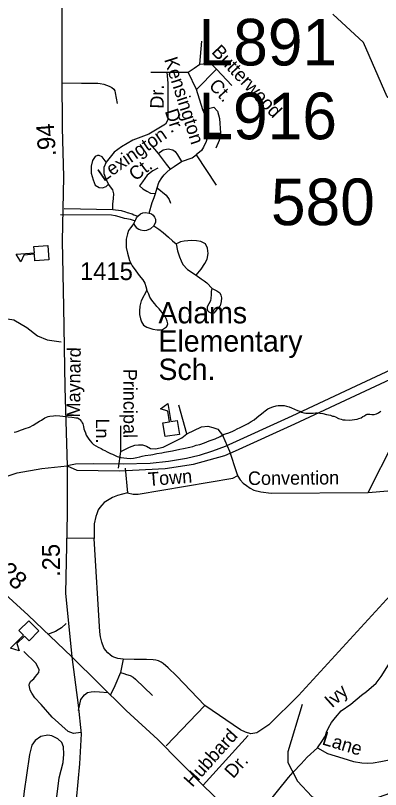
# Model space of a CAD drawing. Extents: x 2001466 to 2224147, y 644118 to 847247.
# Drawn here: x 2069587 to 2072158, y 735142 to 740590 of the extents above; entities that cross this region are included whole.
import ezdxf

# ---------------------------------------------------------------- set-up
doc = ezdxf.new("R2010")
doc.units = 0
for name, color, linetype in [('Exist Cultural Educational Facility Elementary CELL', 7, 'Continuous'), ('Exist Cultural Educational Facility Elementary Label', 7, 'Continuous'), ('Exist Hydrographic Misc Water Feature', 7, 'Continuous'), ('Exist Road Non-System Type 51', 7, 'Continuous'), ('Exist Road Non-System Type 51 Label', 7, 'Continuous'), ('Exist Road Primary Interstate Structure Cantilever Sign Number Label', 7, 'Continuous'), ('Exist Road Secondary Mileage Hundredths English Label', 7, 'Continuous'), ('Exist Road Secondary Structure Standard Bridge Number Label', 7, 'Continuous'), ('Exist Road Secondary Type 51 Attributed', 7, 'Continuous'), ('Exist Road Secondary Type 51 Divided Attributed', 7, 'Continuous'), ('Exist Road Secondary Type 51 Label', 7, 'Continuous'), ('Exist Road Secondary Type 51 Number Label', 7, 'Continuous'), ('Exist Road Secondary Type 51 Undivided 4 Lane Attributed', 7, 'Continuous')]:
    doc.layers.add(name, color=color, linetype=linetype)

msp = doc.modelspace()

# ---------------------------------------------------------------- linework, layer by layer
at = {"layer": 'Exist Cultural Educational Facility Elementary CELL'}
for points in [[(2069821.4, 738869.4), (2069723.7, 738862.8), (2069720.6, 738908.8), (2069645.7, 738903.7), (2069624.7, 738855.2), (2069591.8, 738909.7), (2069720, 738918.4), (2069716.9, 738964.3), (2069814.6, 738970.8)], [(2070641.2, 737625.7), (2070625.7, 737722.4), (2070671.1, 737729.6), (2070659.3, 737803.8), (2070609, 737820.3), (2070660.3, 737858.1), (2070680.6, 737731.2), (2070726.1, 737738.4), (2070741.5, 737641.7)], [(2069752.4, 736258.2), (2069683.2, 736189), (2069650.6, 736221.6), (2069597.5, 736168.5), (2069613.6, 736118.1), (2069552.9, 736137.5), (2069643.8, 736228.3), (2069611.3, 736260.9), (2069680.6, 736330.1)]]:
    msp.add_lwpolyline(points, close=True, dxfattribs=at)
at = {"layer": 'Exist Hydrographic Misc Water Feature'}
for points in [[(2073663.7, 737717.4), (2073633.9, 737845), (2073442, 738035.9), (2073357.9, 738211.5), (2073373.9, 738578.7), (2073331.9, 738819.1), (2073207, 739061.1), (2073147.9, 739219.8), (2072723.1, 739602.5), (2072204.9, 740016.6), (2072038, 740400.7), (2071821, 740598.7)], [(2071057.2, 737643), (2071082.8, 737650.9), (2071101.3, 737657.1), (2071117.1, 737665.2), (2071131.2, 737671.2), (2071149.3, 737679.4), (2071169.2, 737689.4), (2071206.9, 737709.2), (2071226.8, 737719.2), (2071246.7, 737731.6), (2071267, 737743.5), (2071287.1, 737759.5), (2071301, 737771.6), (2071319.1, 737785.5), (2071333, 737797.6), (2071344.7, 737807.5), (2071365, 737821.5), (2071380.8, 737827.6), (2071400.5, 737835.6), (2071422.8, 737841.6), (2071436.8, 737843.9), (2071450.7, 737845.9), (2071460.8, 737845.9), (2071480.4, 737843.8), (2071496.8, 737839.7), (2071514.9, 737835.7), (2071530.5, 737828.1), (2071551, 737820.1), (2071572.5, 737809.9), (2071588.5, 737803.8), (2071602.4, 737798.1), (2071616.8, 737792.3), (2071630.9, 737790.2), (2071647.1, 737790.2), (2071665, 737790.3), (2071682.8, 737790), (2071700.5, 737792.2), (2071715, 737792.4), (2071730.8, 737790.4), (2071752.5, 737788.3), (2071776.7, 737782.3), (2071790.9, 737778.5), (2071806.7, 737776.5), (2071819, 737770.6), (2071828.8, 737768.7), (2071840.9, 737764.4), (2071861, 737752.4), (2071881.1, 737748.6), (2071892.8, 737744.8), (2071908.6, 737742.8), (2071937.1, 737742.5), (2071958.6, 737744.5), (2071974.8, 737746.9), (2071992.9, 737748.6), (2072004.8, 737752.9), (2072022.6, 737758.7), (2072032.4, 737767), (2072044.9, 737772.8), (2072056.4, 737780.8), (2072064.8, 737784.8), (2072070.8, 737784.7), (2072082.7, 737784.9), (2072096.4, 737780.8), (2072104.4, 737780.8), (2072112.6, 737780.8), (2072128.8, 737786.9), (2072142.6, 737792.9), (2072152.6, 737799.1), (2072160.8, 737805.1)], [(2069577.6, 737656.4), (2069591.3, 737660.4), (2069605.6, 737664.4), (2069621.4, 737670.5), (2069637.4, 737676.6), (2069655.3, 737682.4), (2069685.4, 737692.4), (2069711.7, 737706.3), (2069737.3, 737722.6), (2069757.2, 737734.6), (2069771.1, 737742.7), (2069793.1, 737756.8), (2069817.3, 737766.5), (2069828.9, 737770.8), (2069855.2, 737772.5), (2069871.4, 737774.9), (2069899.1, 737772.8), (2069921, 737769), (2069937.2, 737767), (2069959, 737764.9), (2069983.4, 737762.8), (2069999.1, 737760.9), (2070011, 737759), (2070023.1, 737757.2), (2070035.2, 737750.9), (2070041, 737747.2), (2070051.4, 737733.1), (2070057.4, 737723.2), (2070061.5, 737716.9), (2070067, 737697), (2070069.1, 737681.3), (2070073.6, 737669.3), (2070079.5, 737651.3), (2070085.1, 737637.1), (2070093.1, 737621.2), (2070103.5, 737607.1), (2070113.6, 737595.5), (2070125.7, 737581.5), (2070137.6, 737571.1), (2070153.8, 737561.4), (2070169.3, 737551.3), (2070189.4, 737541.3), (2070205.6, 737533.6), (2070215.7, 737527.6), (2070231.7, 737519.5), (2070247.9, 737511.4), (2070257.3, 737507.5), (2070269.6, 737501.7), (2070279.4, 737497.7), (2070293.4, 737489.5), (2070303.8, 737485.5), (2070311.6, 737483.9), (2070329.7, 737479.6), (2070349.4, 737475.7), (2070371.5, 737473.6), (2070395.5, 737472), (2070417.4, 737473.9), (2070441.6, 737478), (2070463.8, 737484), (2070479.8, 737488), (2070499.5, 737491.9), (2070541.3, 737498.2), (2070553.6, 737500), (2070583.5, 737506.4), (2070617.6, 737512.1)], [(2070617.6, 737512.1), (2070637.5, 737516.4), (2070663.7, 737520.2), (2070693.4, 737526.2), (2070745.3, 737536.6), (2070771.4, 737542.4), (2070815.5, 737550.7), (2070835.5, 737556.6), (2070859.3, 737564.8), (2070885.4, 737570.5), (2070919.2, 737582.9), (2070951.6, 737595), (2070993.2, 737610.9), (2071029.5, 737627), (2071057.2, 737643)], [(2071604.9, 735740.8), (2071506.1, 735408.1), (2071506.1, 735332.7), (2071533.1, 735279)], [(2071533.1, 735279), (2071572.9, 735200.1), (2071673, 735093), (2071814.9, 735018), (2071973, 735027.9), (2072614, 735254.3), (2072686.4, 735293.2)]]:
    msp.add_lwpolyline(points, dxfattribs=at)
at = {"layer": 'Exist Road Non-System Type 51'}
for p, q in [((2070884.2, 740246.2), (2070899.6, 740408.8)), ((2070539.8, 740191.4), (2070646.5, 740191.4)), ((2070646.5, 740191.4), (2070802.1, 740191.4)), ((2070861.5, 740068.8), (2070802.1, 740191.4)), ((2070861.5, 740068.8), (2071002.4, 740211.1)), ((2071002.4, 740211.1), (2071110.1, 740097)), ((2070907.5, 739925.8), (2070861.5, 740068.8)), ((2070945.4, 739762.4), (2071030.8, 739762.4)), ((2070539.8, 739679.4), (2070591.6, 739619.3)), ((2070591.6, 739619.3), (2070647.1, 739543.3)), ((2070859.5, 739609.3), (2071000.3, 739396.2)), ((2070647.1, 739543.3), (2070677, 739507.8)), ((2070572.3, 739336.6), (2070584.7, 739376)), ((2069930.9, 739231.8), (2070273.4, 739225)), ((2070793.3, 737645.5), (2070737.1, 737847.1)), ((2070328.3, 737521), (2070328.1, 737701.4)), ((2072071.2, 737233), (2072251.8, 737589.2)), ((2070311.4, 737402.9), (2070328.3, 737521)), ((2070140.1, 736909.4), (2069947.9, 736910.3)), ((2070345.8, 736059), (2070325.7, 735966.2)), ((2070920.1, 735732.9), (2070647.4, 735448.9)), ((2070909.8, 735171.6), (2071225, 735523.2))]:
    msp.add_line(p, q, dxfattribs=at)
for points in [[(2070802.1, 740191.4), (2070844.7, 740220), (2070884.2, 740246.2)], [(2070884.2, 740246.2), (2070933.2, 740251.5), (2070972.8, 740242.9), (2071002.4, 740211.1)], [(2070652.3, 740191.4), (2070660.7, 740114.6), (2070660.7, 739911.5), (2070660.7, 739854.3), (2070642.4, 739825.7), (2070526.5, 739754.2), (2070413.7, 739711.3), (2070334.4, 739665.5), (2070282.6, 739628.3), (2070224.6, 739556.8)], [(2069910.5, 740116.7), (2070052, 740113.3), (2070128.2, 740113.3), (2070167.9, 740113.3), (2070184, 740110.7)], [(2070184, 740110.7), (2070208.3, 740106.9), (2070247.2, 740093.3), (2070266.2, 740082.5), (2070279.2, 740070.4), (2070286.8, 740059.7), (2070289.9, 740045.4), (2070302.1, 739970.3)], [(2070907.5, 739925.8), (2070984.9, 739944), (2071009.4, 739916.8), (2071024.7, 739865.3), (2071030.8, 739762.4)], [(2070945.4, 739762.4), (2070939.3, 739819.6), (2070927.1, 739876.8), (2070907.5, 739925.8)], [(2070945.4, 739762.4), (2070930.1, 739702.3), (2070911.8, 739662.2), (2070896.6, 739639.4), (2070859.5, 739609.3)], [(2071030.8, 739762.4), (2071021.6, 739710.9), (2070997.2, 739656.5)], [(2070591.6, 739619.3), (2070628.2, 739645.1), (2070661.8, 739650.8), (2070695.3, 739645.1), (2070710.6, 739633.6), (2070728.9, 739607.9), (2070756.3, 739562.1)], [(2070224.6, 739556.8), (2070197.2, 739594), (2070175.8, 739605.4), (2070163.6, 739605.4), (2070148.4, 739596.8), (2070130.1, 739568.2), (2070120.9, 739528.2), (2070120.9, 739479.6), (2070133.1, 739433.8), (2070148.4, 739396.6), (2070175.8, 739379.5), (2070200.2, 739376.6), (2070224.6, 739385.2), (2070242.9, 739402.3)], [(2070677, 739507.8), (2070704.5, 739527.8), (2070756.3, 739562.1)], [(2070756.3, 739562.1), (2070832.5, 739587.9), (2070859.5, 739609.3)], [(2070224.6, 739556.8), (2070209.4, 739519.6), (2070209.4, 739476.7), (2070227.7, 739428.1), (2070242.9, 739402.3)], [(2070588.4, 739515.2), (2070554, 739496.7), (2070514.3, 739465.3), (2070480.8, 739419.5), (2070459.4, 739390.9), (2070483.8, 739370.9), (2070511.3, 739353.7), (2070538.7, 739339.4), (2070572.3, 739336.6)], [(2070618, 739448.1), (2070634.3, 739467.7), (2070652.6, 739487.8), (2070677, 739507.8)], [(2070584.7, 739376), (2070596.7, 739413.8), (2070618, 739448.1), (2070623.1, 739454.2)], [(2070273.4, 739225), (2070273.4, 739262.2), (2070276.5, 739302.2), (2070279.5, 739333.7), (2070273.4, 739362.3), (2070242.9, 739402.3)], [(2070584.7, 739376), (2070648.5, 739325.1), (2070669.9, 739293.7), (2070679, 739267.9)], [(2070529.6, 739199.3), (2070548.6, 739273.2), (2070563.1, 739308), (2070572.3, 739336.6)], [(2069904.6, 739188.6), (2070263.5, 739186.8), (2070289.4, 739181.2), (2070315.3, 739175.7), (2070353.3, 739163.8), (2070370.9, 739161.7), (2070393.7, 739155.2), (2070429, 739145.6)], [(2070273.4, 739225), (2070331.4, 739216.4), (2070361.9, 739207.8), (2070374.1, 739202.1), (2070407.6, 739193.5), (2070419.8, 739187.8), (2070449.4, 739178.1)], [(2070449.4, 739178.1), (2070466.3, 739192.8), (2070483.8, 739200.7), (2070502.9, 739203.6), (2070529.6, 739199.3)], [(2070529.6, 739199.3), (2070545.6, 739193.5), (2070555.5, 739183.5), (2070565.4, 739169.2), (2070572.3, 739155.6), (2070573.8, 739135.6), (2070562.4, 739109.2)], [(2070420.7, 739126.7), (2070396.2, 739096.3), (2070384, 739075.6), (2070374.8, 739053.4), (2070367.2, 739016.2), (2070365.7, 738956.1), (2070374.8, 738916.8), (2070383.2, 738891.8), (2070391, 738865.3), (2070408.3, 738828.9), (2070433.5, 738792.4), (2070458.9, 738759.9), (2070484.2, 738729.4), (2070497.7, 738705.1), (2070505.3, 738682.9), (2070512.8, 738656.8)], [(2070420.7, 739126.7), (2070429, 739145.6), (2070433.5, 739153.5), (2070440.4, 739165.7), (2070449.4, 739178.1)], [(2070420.7, 739126.7), (2070425.9, 739114.2), (2070438.1, 739097), (2070454.9, 739084.8), (2070466.3, 739081.3), (2070493.8, 739076.3), (2070512.8, 739079.8), (2070541, 739089.9), (2070562.4, 739109.2)], [(2070562.4, 739109.2), (2070597.4, 739087), (2070627.9, 739062), (2070663.8, 739028.4), (2070692.8, 739003.3), (2070717.9, 738981.9)], [(2070859, 738763.1), (2070894, 738804.5), (2070921.5, 738843.1), (2070936.7, 738874.6), (2070944.4, 738914.7), (2070938.3, 738953.3), (2070924.5, 738981.9), (2070891.8, 738999), (2070861.9, 739003.6), (2070829.9, 739006.3), (2070801.9, 739004.9), (2070775.8, 739001.4), (2070749.9, 738996.2), (2070730.1, 738988.3), (2070717.9, 738981.9)], [(2070717.9, 738981.9), (2070728.4, 738932.4), (2070741.6, 738892.1), (2070753, 738863.9), (2070766.5, 738837.6), (2070799.5, 738801.7), (2070859, 738763.1)], [(2070859, 738763.1), (2070895.6, 738737.3), (2070916.9, 738721.6), (2070933.7, 738707.3), (2070971.8, 738667.2)], [(2070512.8, 738656.8), (2070473.2, 738581.6), (2070462.4, 738543.8), (2070459.7, 738507.8), (2070461.3, 738485.8), (2070466.6, 738453.7), (2070474.2, 738433.5), (2070489.7, 738411.2), (2070511.4, 738396.8), (2070555.1, 738381.9), (2070585, 738377.3), (2070607, 738376.8), (2070623.1, 738380.5), (2070637.3, 738388.2), (2070651.5, 738397.9), (2070655.6, 738405.8), (2070659.9, 738419.7), (2070656.3, 738437.8), (2070648.7, 738456), (2070640.9, 738470.1), (2070617.6, 738502.6), (2070598.1, 738525), (2070582.4, 738541.3), (2070568.8, 738559.6), (2070555.1, 738575.9), (2070543.5, 738594.1), (2070533.8, 738608.3), (2070526.2, 738628.5), (2070512.8, 738656.8)], [(2070971.8, 738667.2), (2071005.4, 738651.5), (2071025.2, 738637.2), (2071034.3, 738621.5), (2071038.9, 738602.9), (2071035.8, 738575.7), (2071028.2, 738547.1), (2071003.8, 738517.1), (2070984, 738495.6), (2070965.7, 738494.2), (2070952, 738501.3), (2070942.8, 738511.4), (2070938.3, 738528.5), (2070939.8, 738541.4), (2070950.5, 738562.8), (2070962.7, 738584.3), (2070965.7, 738597.2), (2070967.2, 738625.8), (2070967.2, 738647.2), (2070971.8, 738667.2)], [(2068888.5, 738451.7), (2069020.1, 738462.2), (2069271.9, 738458.5), (2069501.2, 738458.5), (2069576.4, 738447.2), (2069666.6, 738394.5), (2069741.7, 738334.4), (2069809.4, 738308), (2069908.1, 738292)], [(2070793.3, 737645.5), (2070897.1, 737693.5), (2070941.2, 737698.7), (2070976.2, 737690.9), (2071011.2, 737678), (2071044.9, 737636.4), (2071095.1, 737523.9)], [(2070328.3, 737521), (2070390.5, 737552.1), (2070426.9, 737566.4), (2070452.8, 737569), (2070481.3, 737567.7), (2070509.9, 737558.6), (2070537.1, 737541.7), (2070573.4, 737540.4), (2070626.6, 737552.1), (2070758.3, 737617), (2070793.3, 737645.5)], [(2071095.1, 737523.9), (2071143.3, 737373.5), (2071153.9, 737346.4), (2071168.4, 737320.8), (2071191.2, 737297.4), (2071213.5, 737280.7), (2071240.2, 737261.8), (2071264.9, 737249.6), (2071313.9, 737238), (2071386.6, 737228), (2072071.2, 737233)], [(2070359.5, 737404.8), (2070374.8, 737230.8), (2070305.7, 737210.4), (2070270.6, 737197.9), (2070234.9, 737176.9), (2070212.7, 737161.6), (2070194, 737142.8), (2070182, 737127.5), (2070168.4, 737110.4), (2070159.9, 737083.1), (2070153.1, 737062.6), (2070140.1, 737012.3), (2070140.1, 736909.4)], [(2070374.8, 737230.8), (2070416.5, 737221.3), (2070450.6, 737221.3), (2071117.2, 737332.2), (2071151.9, 737351.5)], [(2072071.2, 737233), (2072209.2, 737243)], [(2070345.8, 736059), (2070308.2, 736064), (2070286.1, 736070.3), (2070268.9, 736078.4), (2070253.8, 736088.8), (2070238, 736104.2), (2070221.7, 736121.8), (2070215.1, 736130.9), (2070210.1, 736139.1), (2070194.7, 736178.7), (2070184.7, 736216.4), (2070180.3, 736252.2), (2070140.1, 736909.4)], [(2072379.7, 736676.1), (2071579.7, 735803.1), (2071371.5, 735597.4), (2071286.3, 735539.8), (2071243.6, 735534.7), (2071206, 735544.8), (2071170.9, 735562.3), (2070920.1, 735732.9)], [(2069943.2, 736309.6), (2069912, 736281), (2069888.6, 736265.3), (2069867.7, 736254.9), (2069813.5, 736232.1)], [(2071713.8, 735434.9), (2071744.5, 735480.3), (2071769.4, 735519.8), (2071778.3, 735546.4), (2071791.2, 735575.5), (2071813.8, 735614.4), (2071839.7, 735649.9), (2071881.7, 735695.2), (2071949.6, 735743.7), (2072023.9, 735805.2), (2072059.5, 735831.1), (2072126.6, 735890.5), (2072162.2, 735936.4), (2072213.9, 736018.7), (2072265.6, 736108.6), (2072329.5, 736198.9), (2072397.2, 736281.6)], [(2070047.4, 735542.5), (2069995.3, 735537.2), (2069957, 735551), (2069845.6, 735651.4), (2069767.4, 735741), (2069724.4, 735787.9), (2069701.1, 735820.4), (2069691.5, 735840.6), (2069682.5, 735875.8), (2069685.9, 735887.8), (2069696.1, 735904.8), (2069716.6, 735920.2), (2069728.5, 735937.2), (2069750.7, 735964.5), (2069754.1, 735983.3), (2069731.9, 736029.4), (2069645, 736113)], [(2070920.1, 735732.9), (2070722, 735941.1), (2070661.8, 735998.8), (2070627.6, 736028.3), (2070612.2, 736038.4), (2070593.7, 736046.9), (2070574.8, 736052.8), (2070555.7, 736055.7), (2070508.8, 736056.5), (2070423.5, 736056.5), (2070345.8, 736059)], [(2070325.7, 735966.2), (2070287.3, 735871.4), (2070255.2, 735807.8)], [(2070325.7, 735966.2), (2070349.6, 735958.4), (2070368.3, 735952.4), (2070395.6, 735943.9), (2070416.9, 735932), (2070431.4, 735918.3), (2070551.6, 735804.8)], [(2070031.4, 735697.1), (2070047.4, 735775.8), (2070072.9, 735808.3), (2070093.4, 735823.6), (2070120.7, 735830.4), (2070142.8, 735832.1), (2070178.6, 735828.7), (2070238.3, 735824.5)], [(2069765.6, 734958.7), (2069807.3, 734977), (2069838.5, 735003), (2069862, 735034.3), (2069877.6, 735091.6), (2069895.8, 735224.4), (2069921.9, 735331.2), (2069927.1, 735391.1), (2069924.5, 735443.2), (2069914, 735471.9), (2069885.4, 735497.9), (2069843.7, 735518.8), (2069815.1, 735524), (2069765.6, 735516.2), (2069726.6, 735487.5), (2069703.2, 735453.7), (2069684.9, 735388.5), (2069664.1, 735242.7), (2069648.5, 735130.7), (2069640.7, 735068.1), (2069645.9, 735026.5), (2069666.7, 734992.6), (2069705.8, 734969.1), (2069765.6, 734958.7)], [(2071541.9, 735263.7), (2071599, 735322.2), (2071641.4, 735369.1), (2071713.8, 735434.9)], [(2071713.8, 735434.9), (2071784.4, 735395.7), (2071891.8, 735363.5), (2071967.3, 735340), (2072027.1, 735328.8), (2072063.1, 735328), (2072105.1, 735329.2), (2072159.3, 735338.1), (2072207.5, 735349.1), (2072267.7, 735359.9), (2072374.3, 735385.7)], [(2071215.8, 734877.3), (2071344.8, 735022.7), (2071509.8, 735225.6), (2071541.9, 735263.7)]]:
    msp.add_lwpolyline(points, dxfattribs=at)
at = {"layer": 'Exist Road Secondary Type 51 Attributed'}
for points in [[(2070054.8, 743260.2), (2070050, 743100.3), (2070051.6, 742690.5), (2070059.6, 742200.2), (2070058, 742063.3), (2070037.1, 741937.7), (2069996.9, 741816.1), (2069950.2, 741642.2), (2069932.5, 741508.5), (2069921.3, 741192.1), (2069913.2, 740758.9), (2069913.2, 740159), (2069916.4, 739798.3), (2069926.1, 739454.5), (2069916.4, 739000.4), (2069924.5, 738538.2), (2069934.1, 737972.2), (2069949.9, 737420)], [(2069949.9, 737420), (2069951.8, 737080.8), (2069939, 736523.7), (2069984, 736075.2)], [(2069984, 736075.2), (2070027.5, 735734.6), (2070048.4, 735533.3), (2070037.1, 735323.1), (2070014.6, 735068.7)]]:
    msp.add_lwpolyline(points, dxfattribs=at)
at = {"layer": 'Exist Road Secondary Type 51 Divided Attributed'}
for points in [[(2073739.9, 738787), (2073615.3, 738738.2), (2073479, 738676.8), (2073230.4, 738559.8), (2072753.4, 738340.1), (2071983.1, 737979.8), (2071532.9, 737770.4), (2071064.4, 737556.7), (2070973.7, 737524.3), (2070880.7, 737493.3), (2070791.8, 737472.6), (2070665.8, 737449.9), (2070535.6, 737435.4), (2070346.4, 737431.2), (2070134.7, 737433.3), (2070010.7, 737432.4), (2069949.9, 737420)], [(2069949.9, 737420), (2070020.1, 737390.3), (2070320.6, 737385.6), (2070641.7, 737400.8), (2070841.1, 737431.2), (2071061.5, 737492.1), (2071136.4, 737526.6), (2071553.9, 737716.6), (2072584.5, 738196), (2073281.3, 738521.3), (2073764, 738749.2)]]:
    msp.add_lwpolyline(points, dxfattribs=at)
at = {"layer": 'Exist Road Secondary Type 51 Undivided 4 Lane Attributed'}
for points in [[(2069057.1, 737233.8), (2069248.6, 737258.8), (2069412.8, 737308.7), (2069599.4, 737369.9), (2069773.2, 737402.1), (2069949.9, 737420)], [(2069057.1, 737233.8), (2069055.5, 737071.2), (2069090.9, 736952), (2069192.3, 736824.8), (2069296.9, 736714.5), (2069676.7, 736369.9), (2069984, 736075.2)], [(2069984, 736075.2), (2070365.4, 735699.2), (2070590.7, 735493), (2070902.9, 735176.6), (2071306.8, 734783.7), (2071865.2, 734262.7), (2072043.8, 734093.6), (2072159.6, 733985.7), (2072248.1, 733927.8), (2072376.9, 733869.8), (2073945.8, 733301.5)]]:
    msp.add_lwpolyline(points, dxfattribs=at)

# ---------------------------------------------------------------- texts
at = {"layer": 'Exist Cultural Educational Facility Elementary Label'}
for s, p in [('Adams', (2070593.9, 738422.9)), ('Elementary', (2070593.9, 738223.7)), ('Sch.', (2070593.9, 738024.5))]:
    msp.add_text(s, height=150, dxfattribs=at).set_placement(p)
at = {"layer": 'Exist Road Non-System Type 51 Label'}
for s, rotation, p in [('Butterwood', 313.3362, (2070962.4, 740329.1)), ('Kensington', 287.8048, (2070632.8, 740280.1)), ('Ct.', 313.3362, (2070943, 740090.4)), ('Dr.', 89.2739, (2070630.2, 739933.6)), ('Dr.', 287.8048, (2070638, 739916.5)), ('Lexington', 34.6224, (2070208.4, 739417.5)), ('Ct.', 37.4729, (2070431.1, 739420.3)), ('Principal', 270.0422, (2070346.8, 738102.9)), ('Ln.', 270.0422, (2070153.5, 737753.7)), ('Convention', 0.4198, (2071224.5, 737285.1)), ('Ivy', 42.0017, (2071816.1, 735712.1)), ('Hubbard', 48.122, (2070833, 735152.8)), ('Lane', 343.3035, (2071740.7, 735460.3)), ('Dr.', 48.122, (2071120.1, 735214.5))]:
    msp.add_text(s, height=95, rotation=rotation, dxfattribs=at).set_placement(p)
at = {"layer": 'Exist Road Primary Interstate Structure Cantilever Sign Number Label'}
for s, p in [('L891', (2070876.4, 740238.1)), ('L916', (2070875.2, 739718.6))]:
    msp.add_text(s, height=328.08, dxfattribs=at).set_placement(p)
at = {"layer": 'Exist Road Secondary Mileage Hundredths English Label'}
for s, rotation, p in [('.94', 94.1504, (2069872.7, 739602)), ('.25', 91.0419, (2069902, 736639.3)), ('.28', 316.7975, (2069426.6, 736697.4))]:
    msp.add_text(s, height=125, rotation=rotation, dxfattribs=at).set_placement(p)
at = {"layer": 'Exist Road Secondary Structure Standard Bridge Number Label'}
msp.add_text('580', height=328.08, dxfattribs=at).set_placement((2071385.9, 739114))
at = {"layer": 'Exist Road Secondary Type 51 Label'}
for s, rotation, p in [('Maynard', 89.404, (2070041.6, 737760)), ('Town', 4.449, (2070524.7, 737278))]:
    msp.add_text(s, height=95, rotation=rotation, dxfattribs=at).set_placement(p)
at = {"layer": 'Exist Road Secondary Type 51 Number Label'}
msp.add_text('1415', height=125, dxfattribs=at).set_placement((2070041.8, 738727.7))

doc.saveas('drawing.dxf')
